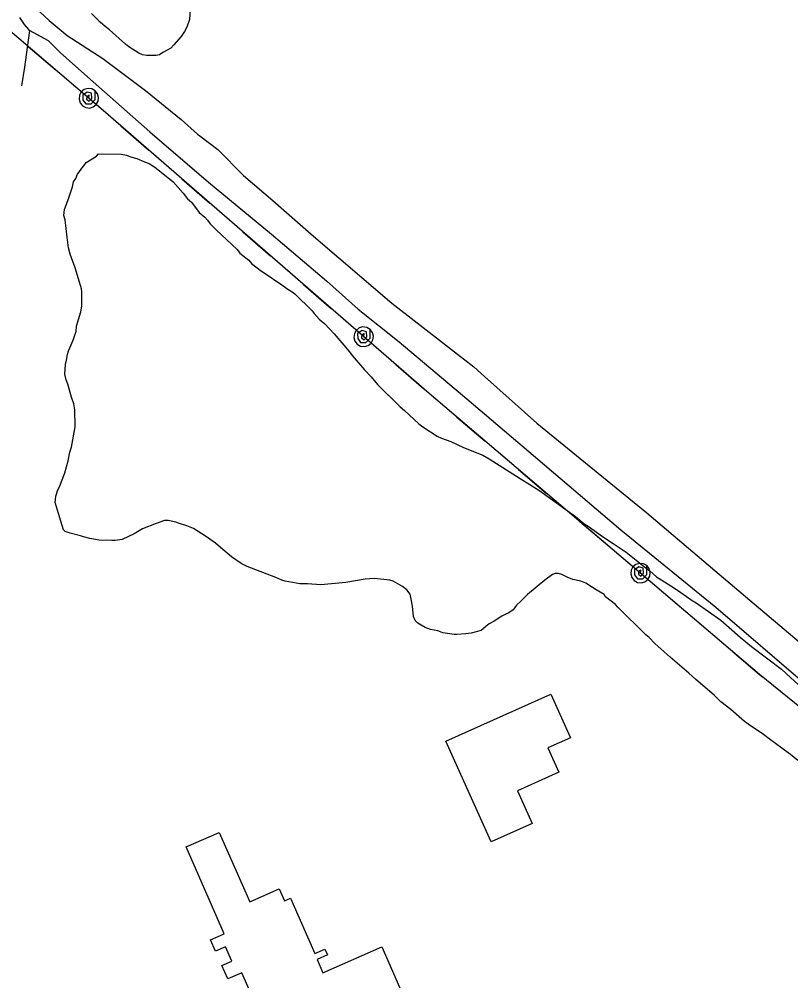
# Model space of a CAD drawing. Extents: x 3683402 to 3721514, y 487807 to 513565.
# Drawn here: x 3704839 to 3705547, y 498039 to 498921 of the extents above; entities that cross this region are included whole.
import ezdxf

# ---------------------------------------------------------------- set-up
doc = ezdxf.new("R2010")
doc.units = 0
for name, color, linetype in [('V-BLDG-OTLN', 7, 'Continuous'), ('V-SITE-VEGE', 7, 'Continuous'), ('V-TOPO-SHOR', 7, 'Continuous'), ('V-UTIL-LINE', 7, 'Continuous')]:
    doc.layers.add(name, color=color, linetype=linetype)

msp = doc.modelspace()

# ---------------------------------------------------------------- linework, layer by layer
at = {"layer": 'V-BLDG-OTLN'}
msp.add_lwpolyline([(3705230.71, 498258.21), (3705327.09, 498301.41), (3705344.99, 498261.49), (3705324.3, 498252.22), (3705334.37, 498229.76), (3705296.34, 498212.72), (3705309.7, 498182.92), (3705272.03, 498166.04)], close=True, dxfattribs=at)
msp.add_lwpolyline([(3705085.9, 497948.8), (3705043.29, 498045.9), (3705030.41, 498040.25), (3705025.04, 498052.47), (3705034.24, 498056.5), (3705028.46, 498069.67), (3705019.13, 498065.58), (3705014.51, 498076.09), (3705027.24, 498081.68), (3704992.27, 498161.35), (3705022.62, 498174.67), (3705050.6, 498110.93), (3705077.59, 498122.77), (3705082.42, 498111.76), (3705088.03, 498114.22), (3705110.31, 498063.45), (3705119.5, 498067.48), (3705121.81, 498062.21), (3705112.4, 498058.09), (3705117.76, 498045.89), (3705171.81, 498069.62), (3705203.1, 497998.33)], dxfattribs=at)
at = {"layer": 'V-SITE-VEGE'}
for points in [[(3704996.11, 498933.8), (3704995.18, 498920.22), (3704992.71, 498913.17), (3704990.73, 498909.14), (3704987.74, 498904.59), (3704980.75, 498897.01), (3704978.25, 498893.98), (3704970.74, 498889.91), (3704967.73, 498887.88), (3704964.72, 498887.36), (3704956.18, 498887.31), (3704952.15, 498887.79), (3704948.62, 498889.27), (3704939.54, 498895.25), (3704936.51, 498897.75), (3704921.85, 498910.73), (3704917.81, 498913.72), (3704913.26, 498917.71), (3704905.17, 498925.71)], [(3705253.82, 498357.31), (3705248.79, 498356.78), (3705240.75, 498356.23), (3705238.24, 498356.21), (3705227.68, 498357.65), (3705223.14, 498359.64), (3705216.6, 498360.6), (3705211.56, 498362.58), (3705208.03, 498364.57), (3705205, 498366.57), (3705202.47, 498369.06), (3705200.94, 498372.57), (3705199.88, 498382.12), (3705198.83, 498388.65), (3705197.8, 498393.16), (3705194.76, 498397.16), (3705190.72, 498400.16), (3705182.14, 498405.13), (3705179.12, 498406.12), (3705165.04, 498407.54), (3705156.5, 498406.99), (3705138.92, 498403.86), (3705115.81, 498401.71), (3705103.74, 498402.65), (3705096.7, 498402.6), (3705083.12, 498405.03), (3705080.09, 498406.02), (3705074.55, 498408.5), (3705048.35, 498418.39), (3705042.8, 498421.38), (3705033.71, 498427.35), (3705023.61, 498435.84), (3705019.06, 498439.83), (3705010.98, 498445.81), (3704998.87, 498453.28), (3704992.83, 498455.76), (3704985.27, 498458.22), (3704982.75, 498459.22), (3704975.7, 498460.68), (3704972.19, 498460.66), (3704964.66, 498458.1), (3704952.12, 498452.99), (3704944.61, 498448.43), (3704933.58, 498443.33), (3704927.05, 498442.29), (3704924.04, 498442.27), (3704912.47, 498442.7), (3704903.92, 498444.16), (3704897.88, 498445.63), (3704895.36, 498446.62), (3704885.79, 498449.07), (3704881.26, 498450.55), (3704879.74, 498452.05), (3704877.18, 498460.08), (3704872.05, 498477.14), (3704872.52, 498483.17), (3704874.49, 498488.72), (3704875.98, 498491.74), (3704880.93, 498504.34), (3704883.88, 498515.42), (3704885.34, 498523.47), (3704886.82, 498528), (3704890.22, 498546.62), (3704890.13, 498562.21), (3704889.09, 498567.73), (3704887.05, 498573.75), (3704883.45, 498585.79), (3704881.92, 498589.8), (3704880.88, 498594.82), (3704881.33, 498603.87), (3704882.31, 498607.9), (3704883.29, 498612.94), (3704884.27, 498616.46), (3704886.75, 498622), (3704888.73, 498627.04), (3704890.21, 498631.58), (3704891.2, 498634.1), (3704891.67, 498639.12), (3704895.61, 498652.22), (3704896.59, 498657.25), (3704896.5, 498670.82), (3704895.99, 498673.34), (3704894.44, 498679.36), (3704890.34, 498692.4), (3704885.74, 498704.94), (3704884.2, 498710.97), (3704883.13, 498720.51), (3704881.02, 498736.58), (3704879.99, 498740.6), (3704880.46, 498746.13), (3704884.92, 498757.72), (3704887.88, 498766.79), (3704888.86, 498771.32), (3704890.85, 498774.35), (3704892.33, 498778.38), (3704893.83, 498779.89), (3704896.32, 498783.93), (3704898.32, 498785.95), (3704900.31, 498788.98), (3704909.83, 498795.07), (3704911.82, 498797.09)], [(3704911.82, 498797.09), (3704932.44, 498796.72), (3704937.47, 498795.74), (3704941, 498794.26), (3704947.04, 498792.79), (3704954.1, 498789.81), (3704958.12, 498788.33), (3704962.67, 498785.34), (3704964.69, 498783.84), (3704980.35, 498771.37), (3704989.46, 498760.87), (3704993.51, 498755.87), (3704997.05, 498752.87), (3705004.14, 498743.36), (3705009.2, 498738.87), (3705011.73, 498736.37), (3705014.26, 498732.87), (3705019.82, 498727.37), (3705039.04, 498709.39), (3705041.57, 498705.89), (3705049.65, 498699.4), (3705052.18, 498696.4), (3705061.27, 498689.42), (3705063.8, 498687.93), (3705079.95, 498676.97), (3705085.5, 498672.98), (3705089.54, 498670.49), (3705092.07, 498668.5), (3705107.74, 498653.01), (3705109.77, 498650.51), (3705114.32, 498645.51), (3705119.38, 498641.02), (3705127.98, 498632.02), (3705142.16, 498615.52), (3705144.69, 498612.01), (3705155.83, 498599.01), (3705161.9, 498592.51)], [(3705161.9, 498592.51), (3705167.98, 498585.51), (3705188.71, 498565.03), (3705192.75, 498561.53), (3705205.9, 498549.55), (3705209.44, 498546.55), (3705222.55, 498538.09), (3705226.59, 498536.1), (3705235.15, 498533.14), (3705246.75, 498527.68), (3705264.38, 498520.75), (3705270.44, 498517.27), (3705298.7, 498499.34), (3705307.78, 498493.87), (3705316.86, 498487.89), (3705349.68, 498464.46), (3705357.26, 498457.98), (3705361.3, 498455.48), (3705374.43, 498446.02), (3705384.02, 498439.54), (3705396.13, 498431.57), (3705414.31, 498417.1), (3705417.85, 498414.61), (3705423.91, 498409.12), (3705439.56, 498399.16), (3705446.12, 498394.67), (3705456.72, 498387.2), (3705460.25, 498385.21), (3705482.97, 498369.26), (3705500.66, 498353.79), (3705511.27, 498345.3), (3705538.54, 498324.36), (3705547.13, 498316.37), (3705560.28, 498304.38)], [(3705553.63, 498240.5), (3705547.06, 498245.99), (3705541.51, 498249.98), (3705538.98, 498251.97), (3705527.37, 498260.45), (3705520.8, 498265.43), (3705510.2, 498272.41), (3705504.65, 498276.4), (3705492.02, 498287.38), (3705482.93, 498294.36), (3705476.85, 498300.36), (3705460.18, 498314.83), (3705453.61, 498320.82), (3705436.43, 498335.3), (3705430.87, 498340.29), (3705422.28, 498347.78), (3705417.21, 498353.28), (3705414.18, 498355.77), (3705388.39, 498381.25), (3705386.37, 498383.75), (3705377.27, 498390.74), (3705375.76, 498392.74), (3705368.69, 498397.22), (3705365.16, 498399.21), (3705359.1, 498403.19), (3705354.57, 498405.18), (3705347.02, 498406.64), (3705341.98, 498408.62), (3705336.94, 498411.1), (3705333.91, 498412.09), (3705330.9, 498412.07), (3705328.39, 498411.05), (3705321.38, 498405.98), (3705305.38, 498392.81), (3705299.38, 498386.74), (3705295.38, 498383.2), (3705292.4, 498378.66), (3705288.39, 498376.12), (3705284.88, 498374.59), (3705281.87, 498373.06), (3705274.86, 498368.5), (3705270.35, 498365.96), (3705267.35, 498363.42), (3705262.85, 498359.88), (3705253.82, 498357.31)]]:
    msp.add_lwpolyline(points, dxfattribs=at)
at = {"layer": 'V-TOPO-SHOR'}
for points in [[(3704853.82, 498931.11), (3704866.58, 498919.42), (3704883.03, 498905.68), (3704915.68, 498884.43), (3704954.83, 498855.14), (3704987.74, 498828.59), (3705002.71, 498815.22), (3705004.67, 498813.47), (3705021.35, 498800.89), (3705044.78, 498777.27), (3705071.9, 498754.14), (3705106.91, 498723.44), (3705180.86, 498660.23), (3705256.17, 498601.65), (3705266, 498592.9), (3705314.14, 498550.1), (3705414.95, 498467.68), (3705509.53, 498387.52), (3705596.22, 498314.47)], [(3704839.23, 498922.27), (3704843.65, 498915.61), (3704847.36, 498911.03), (3704848.62, 498910.31), (3704854.99, 498906.7), (3704865.4, 498900.99), (3704876.99, 498889.77), (3704906.88, 498862.99), (3704958.78, 498817.2), (3705012.75, 498770.97), (3705070.43, 498723.38), (3705120.92, 498680.59), (3705150.12, 498654.72), (3705187.86, 498624.53), (3705249.94, 498572.35), (3705312.72, 498518.8), (3705391.24, 498452.2), (3705478.55, 498381.28), (3705562.41, 498309.19)], [(3704841.3, 498859.37), (3704844.27, 498876.44), (3704847.35, 498901.18), (3704848.62, 498910.31)]]:
    msp.add_lwpolyline(points, dxfattribs=at)
at = {"layer": 'V-UTIL-LINE'}
for points in [[(3706129.3, 497801.01), (3705828.76, 498068.49), (3705518.6, 498319.59), (3705215.12, 498577.22), (3704915.91, 498836.91), (3704693.91, 499026.24), (3704157.37, 499474.49), (3703735.28, 499831.22), (3703393.24, 500117.55), (3703044.2, 500410.79), (3702715.61, 500698.62), (3702052.28, 501251.96), (3701362.68, 501837.64), (3700635.73, 502454.83), (3700242.01, 502777.08), (3699904.87, 503059.59), (3699655.38, 503213.4), (3699371.41, 503385.28)], [(3704847.28, 498895.44), (3704873.15, 498873.38)], [(3704902.82, 498848.07), (3704903.11, 498850.93), (3704901.08, 498849.8), (3704900.88, 498847.06), (3704903.3, 498845.42), (3704905.62, 498847.9), (3704905.37, 498852.58), (3704901.26, 498853.74), (3704897.24, 498851.02), (3704897.37, 498846.44), (3704900.06, 498842.87), (3704904.88, 498842.79), (3704908.7, 498846.77), (3704908.66, 498854.92), (3704905.6, 498856.63), (3704902.11, 498857.04), (3704898.73, 498856.09), (3704895.98, 498853.91), (3704894.26, 498850.85), (3704893.85, 498847.36), (3704894.81, 498843.98), (3704896.98, 498841.23), (3704900.05, 498839.51), (3704903.54, 498839.1), (3704906.92, 498840.06), (3704909.67, 498842.23), (3704911.39, 498845.3), (3704911.79, 498848.79), (3704910.84, 498852.17), (3704908.66, 498854.92)], [(3704932.38, 498822.62), (3704958.06, 498800.33)], [(3704988.27, 498774.11), (3705013.94, 498751.83)], [(3705044.15, 498725.61), (3705069.83, 498703.32)], [(3705100.04, 498677.1), (3705125.71, 498654.82)], [(3705155.16, 498629.26), (3705155.48, 498632.12), (3705153.44, 498631), (3705153.21, 498628.26), (3705155.62, 498626.6), (3705157.96, 498629.06), (3705157.75, 498633.74), (3705153.65, 498634.94), (3705149.6, 498632.25), (3705149.7, 498627.67), (3705152.36, 498624.08), (3705157.18, 498623.96), (3705161.02, 498627.9), (3705161.06, 498636.06), (3705158.01, 498637.8), (3705154.53, 498638.24), (3705151.14, 498637.31), (3705148.37, 498635.16), (3705146.63, 498632.11), (3705146.19, 498628.62), (3705147.11, 498625.24), (3705149.26, 498622.46), (3705152.31, 498620.72), (3705155.8, 498620.28), (3705159.19, 498621.21), (3705161.96, 498623.36), (3705163.7, 498626.41), (3705164.14, 498629.89), (3705163.21, 498633.28), (3705161.06, 498636.06)], [(3705184.62, 498603.69), (3705210.3, 498581.41)], [(3705240.75, 498555.47), (3705266.67, 498533.46)], [(3705297.16, 498507.58), (3705323.08, 498485.57)], [(3705353.57, 498459.69), (3705379.49, 498437.68)], [(3705409.22, 498412.45), (3705409.5, 498415.31), (3705407.48, 498414.17), (3705407.28, 498411.43), (3705409.7, 498409.8), (3705412.02, 498412.28), (3705411.76, 498416.96), (3705407.65, 498418.11), (3705403.63, 498415.38), (3705403.77, 498410.8), (3705406.47, 498407.24), (3705411.29, 498407.17), (3705415.1, 498411.15), (3705415.05, 498419.31), (3705411.98, 498421.02), (3705408.49, 498421.42), (3705405.11, 498420.46), (3705402.36, 498418.27), (3705400.65, 498415.2), (3705400.25, 498411.72), (3705401.21, 498408.34), (3705403.4, 498405.59), (3705406.47, 498403.88), (3705409.96, 498403.48), (3705413.33, 498404.44), (3705416.08, 498406.62), (3705417.79, 498409.69), (3705418.19, 498413.18), (3705417.23, 498416.56), (3705415.05, 498419.31)], [(3705438.96, 498387.21), (3705464.88, 498365.2)], [(3705495.37, 498339.32), (3705518.6, 498319.59), (3705521.35, 498317.38)]]:
    msp.add_lwpolyline(points, dxfattribs=at)

doc.saveas('drawing.dxf')
